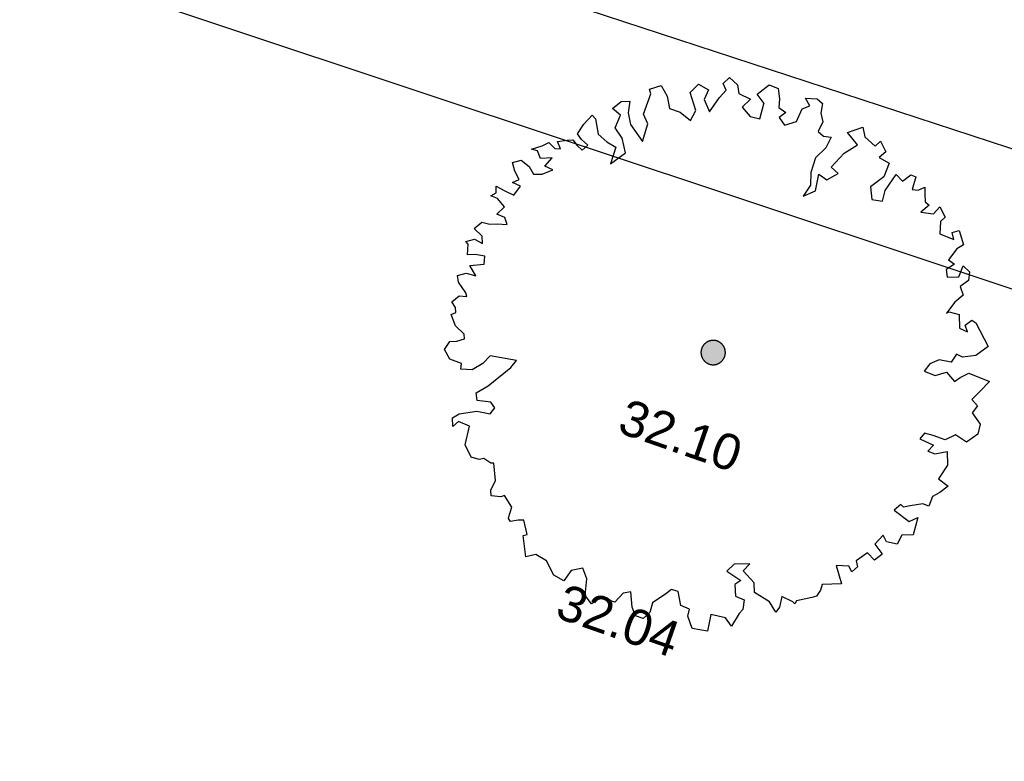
# Model space of a CAD drawing. Header units: metres. Extents: x -5203299 to 2078834, y 245743 to 5817682.
# Tile 774 of 1056: x 366517.45 to 366527.39, y 5814011.99 to 5814019.48. Entities that reach past the tile are written whole.
import ezdxf

# ---------------------------------------------------------------- set-up
doc = ezdxf.new("R2010")
doc.units = ezdxf.units.M
doc.header["$LTSCALE"] = 0.5
doc.layers.add('30 -34 Innenwände- 4 Türen_Fenster', color=7, linetype='Continuous', lineweight=15, true_color=0x9955ff)
doc.layers.add('99.04_Ausf Ketziner Str-S-Markierung-Hilfslinien', color=6, linetype='Continuous', lineweight=25, true_color=0xff00ff)
for name, color, linetype, lineweight in [('99.02_Vermesserplan-Höhe SWP', 7, 'Continuous', 18), ('CS_XREF_Straßenpl-Bäume', 7, 'Continuous', 25), ('Keine', 7, 'Continuous', 9)]:
    doc.layers.add(name, color=color, linetype=linetype, lineweight=lineweight)
doc.styles.add('Arial', font='arial.ttf')

# ---------------------------------------------------------------- blocks, each defined once
blk = doc.blocks.new('Gruppe-22')
at = {"layer": 'CS_XREF_Straßenpl-Bäume', "linetype": 'Continuous', "lineweight": 0}
blk.add_hatch(color=7, dxfattribs=at).paths.add_polyline_path([(366524.5607, 5814016.0658), (366524.5552, 5814016.0551), (366524.5486, 5814016.0449), (366524.5411, 5814016.0355), (366524.5327, 5814016.0268), (366524.5235, 5814016.0189), (366524.5136, 5814016.012), (366524.5031, 5814016.0062), (366524.492, 5814016.0013), (366524.4805, 5814015.9976), (366524.4687, 5814015.9951), (366524.4567, 5814015.9937), (366524.4446, 5814015.9935), (366524.4326, 5814015.9944), (366524.4207, 5814015.9966), (366524.409, 5814015.9999), (366524.3978, 5814016.0043), (366524.3871, 5814016.0098), (366524.3769, 5814016.0163), (366524.3674, 5814016.0238), (366524.3587, 5814016.0322), (366524.3509, 5814016.0414), (366524.344, 5814016.0514), (366524.3381, 5814016.0619), (366524.3333, 5814016.073), (366524.3296, 5814016.0845), (366524.327, 5814016.0963), (366524.3256, 5814016.1083), (366524.3254, 5814016.1204), (366524.3264, 5814016.1324), (366524.3285, 5814016.1443), (366524.3318, 5814016.1559), (366524.3363, 5814016.1672), (366524.3418, 5814016.1779), (366524.3483, 5814016.1881), (366524.3558, 5814016.1976), (366524.3642, 5814016.2063), (366524.3734, 5814016.2141), (366524.3833, 5814016.221), (366524.3939, 5814016.2269), (366524.405, 5814016.2317), (366524.4165, 5814016.2354), (366524.4283, 5814016.238), (366524.4403, 5814016.2393), (366524.4523, 5814016.2396), (366524.4644, 5814016.2386), (366524.4763, 5814016.2364), (366524.4879, 5814016.2331), (366524.4991, 5814016.2287), (366524.5099, 5814016.2232), (366524.5201, 5814016.2167), (366524.5295, 5814016.2092), (366524.5382, 5814016.2008), (366524.546, 5814016.1916), (366524.5529, 5814016.1817), (366524.5588, 5814016.1711), (366524.5636, 5814016.16), (366524.5673, 5814016.1485), (366524.5699, 5814016.1367), (366524.5713, 5814016.1247), (366524.5715, 5814016.1126), (366524.5706, 5814016.1006), (366524.5684, 5814016.0887), (366524.5651, 5814016.0771)])
at = {"layer": 'CS_XREF_Straßenpl-Bäume'}
for p, q in [((366524.5478, 5814018.8315), (366524.6136, 5814018.8931)), ((366524.6136, 5814018.8931), (366524.6926, 5814018.8166)), ((366523.8053, 5814018.7752), (366523.923, 5814018.8103)), ((366523.8183, 5814018.7275), (366523.8053, 5814018.7752)), ((366523.923, 5814018.8103), (366523.9832, 5814018.7048)), ((366524.2169, 5814018.741), (366524.3018, 5814018.8231)), ((366524.3018, 5814018.8231), (366524.4028, 5814018.7671)), ((366524.4028, 5814018.7671), (366524.358, 5814018.6694)), ((366524.5129, 5814018.6917), (366524.5784, 5814018.7646)), ((366524.5784, 5814018.7646), (366524.5478, 5814018.8315)), ((366524.6926, 5814018.8166), (366524.7069, 5814018.7294)), ((366524.8911, 5814018.7243), (366525.0153, 5814018.8162)), ((366525.0153, 5814018.8162), (366525.1042, 5814018.7824)), ((366525.1042, 5814018.7824), (366525.1191, 5814018.6754)), ((366523.746, 5814018.5214), (366523.8183, 5814018.7275)), ((366523.9832, 5814018.7048), (366524.0073, 5814018.5783)), ((366524.274, 5814018.5591), (366524.2169, 5814018.741)), ((366524.358, 5814018.6694), (366524.4104, 5814018.5439)), ((366524.4104, 5814018.5439), (366524.5129, 5814018.6917)), ((366524.7069, 5814018.7294), (366524.8248, 5814018.674)), ((366524.8248, 5814018.674), (366524.7399, 5814018.5919)), ((366524.965, 5814018.6306), (366524.8911, 5814018.7243)), ((366525.1191, 5814018.6754), (366525.1108, 5814018.5875)), ((366525.4243, 5814018.6066), (366525.3821, 5814018.6844)), ((366525.3821, 5814018.6844), (366525.4984, 5814018.677)), ((366525.4984, 5814018.677), (366525.5509, 5814018.6307)), ((366523.4327, 5814018.5787), (366523.5181, 5814018.6494)), ((366523.5114, 5814018.5134), (366523.4327, 5814018.5787)), ((366523.5181, 5814018.6494), (366523.6057, 5814018.6524)), ((366523.6057, 5814018.6524), (366523.5899, 5814018.5359)), ((366524.0073, 5814018.5783), (366524.1161, 5814018.5424)), ((366524.218, 5814018.4582), (366524.274, 5814018.5591)), ((366524.7399, 5814018.5919), (366524.8223, 5814018.4985)), ((366524.9194, 5814018.4735), (366524.9615, 5814018.6273)), ((366524.9615, 5814018.6273), (366524.965, 5814018.6306)), ((366525.1108, 5814018.5875), (366525.1832, 5814018.539)), ((366525.2911, 5814018.4465), (366525.3461, 5814018.5756)), ((366525.3461, 5814018.5756), (366525.4243, 5814018.6066)), ((366525.5509, 5814018.6307), (366525.5344, 5814018.5311)), ((366523.1437, 5814018.4217), (366523.2284, 5814018.5123)), ((366523.2284, 5814018.5123), (366523.2608, 5814018.4738)), ((366523.2608, 5814018.4738), (366523.2859, 5814018.3191)), ((366523.4591, 5814018.3843), (366523.5114, 5814018.5134)), ((366523.5899, 5814018.5359), (366523.6137, 5814018.4179)), ((366523.789, 5814018.4238), (366523.746, 5814018.5214)), ((366524.1161, 5814018.5424), (366524.218, 5814018.4582)), ((366524.8223, 5814018.4985), (366524.9194, 5814018.4735)), ((366525.1832, 5814018.539), (366525.1142, 5814018.4886)), ((366525.1142, 5814018.4886), (366525.1677, 5814018.4112)), ((366525.5344, 5814018.5311), (366525.5572, 5814018.4442)), ((366523.0791, 5814018.3234), (366523.1437, 5814018.4217)), ((366523.5306, 5814018.2793), (366523.4591, 5814018.3843)), ((366523.6137, 5814018.4179), (366523.7355, 5814018.2466)), ((366523.7355, 5814018.2466), (366523.789, 5814018.4238)), ((366525.1677, 5814018.4112), (366525.2911, 5814018.4465)), ((366525.5572, 5814018.4442), (366525.5096, 5814018.3464)), ((366525.8042, 5814018.3365), (366525.9581, 5814018.3899)), ((366525.9581, 5814018.3899), (366525.9811, 5814018.2944)), ((366522.878, 5814018.2458), (366522.9737, 5814018.2604)), ((366522.9737, 5814018.2604), (366523.0331, 5814018.2624)), ((366523.0331, 5814018.2624), (366523.0747, 5814018.2044)), ((366523.1207, 5814018.2654), (366523.0791, 5814018.3234)), ((366523.1821, 5814018.208), (366523.1207, 5814018.2654)), ((366523.2859, 5814018.3191), (366523.3762, 5814018.2429)), ((366523.5639, 5814018.1333), (366523.5306, 5814018.2793)), ((366525.5096, 5814018.3464), (366525.5621, 5814018.3)), ((366525.5621, 5814018.3), (366525.6388, 5814018.2913)), ((366525.6388, 5814018.2913), (366525.5859, 5814018.182)), ((366525.9047, 5814018.2126), (366525.8042, 5814018.3365)), ((366525.9811, 5814018.2944), (366526.0835, 5814018.1989)), ((366522.6145, 5814018.169), (366522.7209, 5814018.2037)), ((366522.6746, 5814018.1512), (366522.6145, 5814018.169)), ((366522.7209, 5814018.2037), (366522.7906, 5814018.2344)), ((366522.7906, 5814018.2344), (366522.8492, 5814018.1769)), ((366522.8492, 5814018.1769), (366522.9088, 5814018.1705)), ((366522.9088, 5814018.1705), (366522.878, 5814018.2458)), ((366523.0747, 5814018.2044), (366523.1244, 5814018.158)), ((366523.1244, 5814018.158), (366523.1821, 5814018.208)), ((366523.3762, 5814018.2429), (366523.4658, 5814018.1894)), ((366523.4658, 5814018.1894), (366523.412, 5814018.0206)), ((366525.5859, 5814018.182), (366525.4817, 5814018.0823)), ((366525.7717, 5814018.1289), (366525.9047, 5814018.2126)), ((366526.0835, 5814018.1989), (366526.1384, 5814018.2489)), ((366526.1384, 5814018.2489), (366526.1929, 5814018.1432)), ((366522.4238, 5814018.0352), (366522.5107, 5814018.058)), ((366522.5107, 5814018.058), (366522.5922, 5814017.9928)), ((366522.7054, 5814018.0759), (366522.6746, 5814018.1512)), ((366522.8242, 5814018.0799), (366522.7054, 5814018.0759)), ((366522.7477, 5814017.9981), (366522.8242, 5814018.0799)), ((366523.412, 5814018.0206), (366523.5639, 5814018.1333)), ((366525.4817, 5814018.0823), (366525.4358, 5814017.9336)), ((366525.6406, 5814017.9887), (366525.7717, 5814018.1289)), ((366526.1929, 5814018.1432), (366526.1241, 5814018.0843)), ((366526.1241, 5814018.0843), (366526.2251, 5814018.0283)), ((366522.4465, 5814017.9483), (366522.4238, 5814018.0352)), ((366522.5922, 5814017.9928), (366522.6345, 5814017.915)), ((366522.7221, 5814017.918), (366522.8282, 5814017.9612)), ((366522.8282, 5814017.9612), (366522.7477, 5814017.9981)), ((366525.7107, 5814017.9232), (366525.6406, 5814017.9887)), ((366526.2251, 5814018.0283), (366526.1703, 5814017.8906)), ((366522.4222, 5814017.8314), (366522.4891, 5814017.862)), ((366522.4891, 5814017.862), (366522.4465, 5814017.9483)), ((366522.6345, 5814017.915), (366522.7221, 5814017.918)), ((366525.4358, 5814017.9336), (366525.4317, 5814017.8062)), ((366525.4817, 5814017.7485), (366525.5156, 5814017.9165)), ((366525.5156, 5814017.9165), (366525.5968, 5814017.8599)), ((366525.5968, 5814017.8599), (366525.7107, 5814017.9232)), ((366526.1703, 5814017.8906), (366526.038, 5814017.7871)), ((366526.1863, 5814017.7526), (366526.2969, 5814017.9147)), ((366526.2969, 5814017.9147), (366526.3586, 5814017.8461)), ((366526.3586, 5814017.8461), (366526.4443, 5814017.9084)), ((366526.4443, 5814017.9084), (366526.493, 5814017.8903)), ((366526.493, 5814017.8903), (366526.4577, 5814017.7618)), ((366522.2588, 5814017.7269), (366522.2564, 5814017.7947)), ((366522.2564, 5814017.7947), (366522.3457, 5814017.7496)), ((366522.5027, 5814017.7946), (366522.4222, 5814017.8314)), ((366522.435, 5814017.7046), (366522.5027, 5814017.7946)), ((366525.4317, 5814017.8062), (366525.3561, 5814017.6961)), ((366526.038, 5814017.7871), (366526.0508, 5814017.6603)), ((366526.4577, 5814017.7618), (366526.5174, 5814017.7553)), ((366526.5174, 5814017.7553), (366526.5843, 5814017.7859)), ((366526.5843, 5814017.7859), (366526.5866, 5814017.718)), ((366522.2032, 5814017.6967), (366522.2588, 5814017.7269)), ((366522.272, 5814017.6708), (366522.2032, 5814017.6967)), ((366522.3428, 5814017.5854), (366522.272, 5814017.6708)), ((366522.3457, 5814017.7496), (366522.435, 5814017.7046)), ((366525.3561, 5814017.6961), (366525.4817, 5814017.7485)), ((366526.0508, 5814017.6603), (366526.1589, 5814017.6441)), ((366526.1589, 5814017.6441), (366526.1863, 5814017.7526)), ((366526.5866, 5814017.718), (366526.5893, 5814017.6389)), ((366522.266, 5814017.5121), (366522.3428, 5814017.5854)), ((366526.6301, 5814017.6035), (366526.5447, 5814017.5327)), ((366526.5893, 5814017.6389), (366526.6301, 5814017.6035)), ((366526.6726, 5814017.5173), (366526.7382, 5814017.5874)), ((366526.7382, 5814017.5874), (366526.7899, 5814017.4816)), ((366522.3464, 5814017.4781), (366522.266, 5814017.5121)), ((366522.3686, 5814017.4081), (366522.3464, 5814017.4781)), ((366526.5447, 5814017.5327), (366526.6726, 5814017.5173)), ((366526.7899, 5814017.4816), (366526.7432, 5814017.4404)), ((366522.036, 5814017.3685), (366522.1131, 5814017.4305)), ((366522.1178, 5814017.2921), (366522.036, 5814017.3685)), ((366522.1131, 5814017.4305), (366522.193, 5814017.4134)), ((366522.193, 5814017.4134), (366522.2693, 5814017.416)), ((366522.2693, 5814017.416), (366522.3686, 5814017.4081)), ((366526.7432, 5814017.4404), (366526.7362, 5814017.3129)), ((366522.1204, 5814017.2158), (366522.1178, 5814017.2921)), ((366526.7362, 5814017.3129), (366526.8767, 5814017.2582)), ((366526.863, 5814017.3285), (366526.9331, 5814017.3479)), ((366526.8767, 5814017.2582), (366526.863, 5814017.3285)), ((366526.9331, 5814017.3479), (366526.9747, 5814017.205)), ((366521.9527, 5814017.2384), (366522.0396, 5814017.2611)), ((366521.9734, 5814017.2108), (366521.9527, 5814017.2384)), ((366521.9686, 5814017.1031), (366521.9734, 5814017.2108)), ((366522.0396, 5814017.2611), (366522.1204, 5814017.2158)), ((366526.9082, 5814017.1631), (366526.8242, 5814017.0528)), ((366526.9747, 5814017.205), (366526.9082, 5814017.1631)), ((366522.0449, 5814017.1057), (366521.9686, 5814017.1031)), ((366522.1445, 5814017.0893), (366522.0449, 5814017.1057)), ((366522.1359, 5814017.0098), (366522.1445, 5814017.0893)), ((366521.992, 5814016.9964), (366522.1359, 5814017.0098)), ((366522.0522, 5814016.8909), (366521.992, 5814016.9964)), ((366526.8852, 5814017.0067), (366526.7993, 5814016.9529)), ((366526.8242, 5814017.0528), (366526.8852, 5814017.0067)), ((366526.9291, 5814016.8809), (366526.9735, 5814016.9899)), ((366526.9735, 5814016.9899), (366527.0349, 5814016.9326)), ((366521.8681, 5814016.8932), (366521.9551, 5814016.9159)), ((366521.8789, 5814016.8257), (366521.8681, 5814016.8932)), ((366521.9551, 5814016.9159), (366522.0522, 5814016.8909)), ((366526.7993, 5814016.9529), (366526.8104, 5814016.8769)), ((366526.8104, 5814016.8769), (366526.9291, 5814016.8809)), ((366527.0349, 5814016.9326), (366527.0266, 5814016.8446)), ((366521.9504, 5814016.7206), (366521.8789, 5814016.8257)), ((366527.0266, 5814016.8446), (366526.941, 5814016.7823)), ((366526.941, 5814016.7823), (366526.9722, 5814016.6956)), ((366521.8092, 5814016.6281), (366521.8835, 5814016.69)), ((366521.8835, 5814016.69), (366521.9631, 5814016.6814)), ((366521.9631, 5814016.6814), (366521.9504, 5814016.7206)), ((366526.9722, 5814016.6956), (366526.8869, 5814016.6249)), ((366521.848, 5814016.57), (366521.8092, 5814016.6281)), ((366521.8496, 5814016.5219), (366521.848, 5814016.57)), ((366526.8869, 5814016.6249), (366526.8029, 5814016.5145)), ((366521.8022, 5814016.5005), (366521.8496, 5814016.5219)), ((366521.8457, 5814016.386), (366521.8022, 5814016.5005)), ((366526.8029, 5814016.5145), (366526.8306, 5814016.5269)), ((366526.8306, 5814016.5269), (366526.9307, 5814016.499)), ((366526.9307, 5814016.499), (366526.9353, 5814016.3634)), ((366521.9363, 5814016.3014), (366521.8457, 5814016.386)), ((366526.9938, 5814016.3937), (366527.06, 5814016.444)), ((366527.0158, 5814016.3265), (366526.9938, 5814016.3937)), ((366527.06, 5814016.444), (366527.1005, 5814016.4171)), ((366527.1005, 5814016.4171), (366527.2247, 5814016.178)), ((366521.938, 5814016.2533), (366521.9363, 5814016.3014)), ((366526.9353, 5814016.3634), (366527.0158, 5814016.3265)), ((366521.7378, 5814016.1475), (366521.7916, 5814016.2286)), ((366521.7916, 5814016.2286), (366521.8595, 5814016.2309)), ((366521.8595, 5814016.2309), (366521.938, 5814016.2533)), ((366527.2247, 5814016.178), (366527.1004, 5814016.0861)), ((366521.7892, 5814016.0503), (366521.7378, 5814016.1475)), ((366522.1984, 5814016.0839), (366522.1218, 5814016.005)), ((366522.4633, 5814016.0363), (366522.1984, 5814016.0839)), ((366526.9047, 5814016.0992), (366526.8508, 5814016.0182)), ((366526.9651, 5814016.0702), (366526.9047, 5814016.0992)), ((366527.1004, 5814016.0861), (366526.9651, 5814016.0702)), ((366521.9067, 5814016.0061), (366521.7892, 5814016.0503)), ((366521.9001, 5814015.9493), (366521.9067, 5814016.0061)), ((366522.1218, 5814016.005), (366522.0164, 5814015.942)), ((366522.4062, 5814015.9665), (366522.4633, 5814016.0363)), ((366526.6363, 5814016.0024), (366526.5793, 5814015.9298)), ((366526.7311, 5814016.0424), (366526.6363, 5814016.0024)), ((366526.8508, 5814016.0182), (366526.7311, 5814016.0424)), ((366522.0164, 5814015.942), (366521.9001, 5814015.9493)), ((366522.1776, 5814015.7805), (366522.4062, 5814015.9665)), ((366526.5793, 5814015.9298), (366526.6883, 5814015.8854)), ((366526.6883, 5814015.8854), (366526.8033, 5814015.9176)), ((366526.8033, 5814015.9176), (366526.8857, 5814015.8242)), ((366526.9437, 5814015.8657), (366527.03, 5814015.9083)), ((366527.03, 5814015.9083), (366527.2366, 5814015.8248)), ((366522.0555, 5814015.7085), (366522.1776, 5814015.7805)), ((366526.8857, 5814015.8242), (366526.9437, 5814015.8657)), ((366527.2366, 5814015.8248), (366527.1438, 5814015.7254)), ((366522.0666, 5814015.6325), (366522.0555, 5814015.7085)), ((366527.1438, 5814015.7254), (366527.0588, 5814015.6433)), ((366522.2029, 5814015.6173), (366522.0666, 5814015.6325)), ((366522.2445, 5814015.5593), (366522.2029, 5814015.6173)), ((366527.0588, 5814015.6433), (366527.1177, 5814015.5774)), ((366527.1177, 5814015.5774), (366527.0634, 5814015.5077)), ((366521.8178, 5814015.4571), (366521.8843, 5814015.499)), ((366521.8843, 5814015.499), (366522.0617, 5814015.5248)), ((366522.0617, 5814015.5248), (366522.1985, 5814015.4983)), ((366522.1985, 5814015.4983), (366522.2445, 5814015.5593)), ((366527.0634, 5814015.5077), (366527.1437, 5814015.3944)), ((366521.8207, 5814015.3695), (366521.8178, 5814015.4571)), ((366521.8785, 5814015.4196), (366521.8207, 5814015.3695)), ((366521.9875, 5814015.3752), (366521.8785, 5814015.4196)), ((366521.9458, 5814015.187), (366521.9875, 5814015.3752)), ((366527.1437, 5814015.3944), (366527.1188, 5814015.2945)), ((366526.5807, 5814015.3046), (366526.5345, 5814015.2464)), ((366526.6693, 5814015.2793), (366526.5807, 5814015.3046)), ((366526.7896, 5814015.2353), (366526.6693, 5814015.2793)), ((366526.8954, 5814015.287), (366526.7896, 5814015.2353)), ((366527.0055, 5814015.2115), (366526.8954, 5814015.287)), ((366527.1188, 5814015.2945), (366527.0055, 5814015.2115)), ((366522.0067, 5814015.0618), (366521.9458, 5814015.187)), ((366526.5345, 5814015.2464), (366526.6725, 5814015.1832)), ((366526.6725, 5814015.1832), (366526.6152, 5814015.1219)), ((366526.6152, 5814015.1219), (366526.6869, 5814015.0932)), ((366526.6869, 5814015.0932), (366526.8106, 5814015.1172)), ((366526.8106, 5814015.1172), (366526.8152, 5814014.9815)), ((366522.0868, 5814015.0362), (366522.0067, 5814015.0618)), ((366522.1345, 5814015.0463), (366522.0868, 5814015.0362)), ((366522.204, 5814015.0006), (366522.1345, 5814015.0463)), ((366522.2351, 5814015.0016), (366522.204, 5814015.0006)), ((366522.2495, 5814014.8267), (366522.2351, 5814015.0016)), ((366526.8152, 5814014.9815), (366526.7237, 5814014.8426)), ((366522.2047, 5814014.729), (366522.2495, 5814014.8267)), ((366526.7237, 5814014.8426), (366526.8225, 5814014.7668)), ((366522.2068, 5814014.6697), (366522.2047, 5814014.729)), ((366526.7369, 5814014.7044), (366526.6618, 5814014.6651)), ((366526.8225, 5814014.7668), (366526.7369, 5814014.7044)), ((366522.3061, 5814014.6617), (366522.2068, 5814014.6697)), ((366522.3425, 5814014.6743), (366522.3061, 5814014.6617)), ((366522.4143, 5814014.5579), (366522.3425, 5814014.6743)), ((366526.3419, 5814014.5835), (366526.276, 5814014.5247)), ((366526.3711, 5814014.5562), (366526.3419, 5814014.5835)), ((366526.5652, 5814014.5911), (366526.4386, 5814014.5698)), ((366526.6256, 5814014.5649), (366526.5652, 5814014.5911)), ((366526.6618, 5814014.6651), (366526.6256, 5814014.5649)), ((366522.3812, 5814014.4492), (366522.4143, 5814014.5579)), ((366526.276, 5814014.5247), (366526.427, 5814014.411)), ((366526.4386, 5814014.5698), (366526.3711, 5814014.5562)), ((366522.3815, 5814014.4408), (366522.3812, 5814014.4492)), ((366522.4023, 5814014.4132), (366522.3815, 5814014.4408)), ((366522.4783, 5814014.4242), (366522.4023, 5814014.4132)), ((366522.5377, 5814014.4263), (366522.4783, 5814014.4242)), ((366522.5709, 5814014.2803), (366522.5377, 5814014.4263)), ((366526.427, 5814014.411), (366526.5133, 5814014.4536)), ((366526.5133, 5814014.4536), (366526.4684, 5814014.2766)), ((366522.5316, 5814014.2704), (366522.5709, 5814014.2803)), ((366522.5587, 5814014.0564), (366522.5316, 5814014.2704)), ((366526.1656, 5814014.2748), (366526.0809, 5814014.1843)), ((366526.0809, 5814014.1843), (366526.152, 5814014.0905)), ((366526.199, 5814014.2081), (366526.1656, 5814014.2748)), ((366526.3074, 5814014.1835), (366526.199, 5814014.2081)), ((366526.3524, 5814014.2727), (366526.3074, 5814014.1835)), ((366526.4684, 5814014.2766), (366526.3524, 5814014.2727)), ((366526.0075, 5814014.0941), (366525.8914, 5814014.0138)), ((366526.078, 5814014.0201), (366526.0075, 5814014.0941)), ((366526.152, 5814014.0905), (366526.1524, 5814014.0792)), ((366522.657, 5814014.0795), (366522.5587, 5814014.0564)), ((366522.7667, 5814014.0153), (366522.657, 5814014.0795)), ((366522.8395, 5814013.8707), (366522.7667, 5814014.0153)), ((366524.8197, 5814013.9859), (366524.6613, 5814013.9805)), ((366524.7513, 5814013.9157), (366524.8197, 5814013.9859)), ((366525.8914, 5814014.0138), (366525.9047, 5814013.9548)), ((366526.1524, 5814014.0792), (366526.078, 5814014.0201)), ((366523.0135, 5814013.9162), (366522.9405, 5814013.8147)), ((366523.1315, 5814013.94), (366523.0135, 5814013.9162)), ((366523.1719, 5814013.8338), (366523.1315, 5814013.94)), ((366524.6613, 5814013.9805), (366524.5873, 5814013.9101)), ((366524.5873, 5814013.9101), (366524.7264, 5814013.8158)), ((366524.863, 5814013.7922), (366524.7513, 5814013.9157)), ((366525.8168, 5814013.9603), (366525.6892, 5814013.9673)), ((366525.6892, 5814013.9673), (366525.7436, 5814013.7824)), ((366525.847, 5814013.9047), (366525.8168, 5814013.9603)), ((366525.9047, 5814013.9548), (366525.847, 5814013.9047)), ((366522.9405, 5814013.8147), (366522.8395, 5814013.8707)), ((366523.1578, 5814013.6664), (366523.1719, 5814013.8338)), ((366524.7264, 5814013.8158), (366524.6682, 5814013.7771)), ((366524.8663, 5814013.6961), (366524.863, 5814013.7922)), ((366525.7436, 5814013.7824), (366525.6475, 5814013.7792)), ((366523.5391, 5814013.6879), (366523.4545, 5814013.5973)), ((366523.6179, 5814013.7019), (366523.5391, 5814013.6879)), ((366523.6317, 5814013.5467), (366523.6179, 5814013.7019)), ((366524.0276, 5814013.7242), (366523.9695, 5814013.6826)), ((366524.0961, 5814013.7067), (366524.0276, 5814013.7242)), ((366524.1208, 5814013.5633), (366524.0961, 5814013.7067)), ((366524.6682, 5814013.7771), (366524.6723, 5814013.6584)), ((366525.0166, 5814013.6022), (366524.8663, 5814013.6961)), ((366525.5306, 5814013.7186), (366525.4931, 5814013.6579)), ((366525.5485, 5814013.7758), (366525.5306, 5814013.7186)), ((366525.6475, 5814013.7792), (366525.5485, 5814013.7758)), ((366523.2201, 5814013.5809), (366523.1578, 5814013.6664)), ((366523.3171, 5814013.6436), (366523.2201, 5814013.5809)), ((366523.4545, 5814013.5973), (366523.3171, 5814013.6436)), ((366523.8368, 5814013.5904), (366523.809, 5814013.4933)), ((366523.9695, 5814013.6826), (366523.8368, 5814013.5904)), ((366524.6723, 5814013.6584), (366524.7612, 5814013.6218)), ((366524.7612, 5814013.6218), (366524.7475, 5814013.5251)), ((366525.0796, 5814013.4968), (366525.0166, 5814013.6022)), ((366525.1422, 5814013.6545), (366525.1176, 5814013.5462)), ((366525.2516, 5814013.6016), (366525.1422, 5814013.6545)), ((366525.272, 5814013.5825), (366525.2516, 5814013.6016)), ((366525.2909, 5814013.6115), (366525.272, 5814013.5825)), ((366525.4454, 5814013.645), (366525.2909, 5814013.6115)), ((366525.4931, 5814013.6579), (366525.4454, 5814013.645)), ((366523.6629, 5814013.4601), (366523.6317, 5814013.5467)), ((366523.809, 5814013.4933), (366523.7431, 5814013.4317)), ((366524.2097, 5814013.5267), (366524.1208, 5814013.5633)), ((366524.1922, 5814013.4582), (366524.2097, 5814013.5267)), ((366524.7093, 5814013.4842), (366524.6345, 5814013.3544)), ((366524.7475, 5814013.5251), (366524.7093, 5814013.4842)), ((366525.1176, 5814013.5462), (366525.0796, 5814013.4968)), ((366523.7431, 5814013.4317), (366523.6629, 5814013.4601)), ((366524.2361, 5814013.3324), (366524.1922, 5814013.4582)), ((366524.4266, 5814013.4746), (366524.3927, 5814013.3066)), ((366524.5721, 5814013.44), (366524.4266, 5814013.4746)), ((366524.6345, 5814013.3544), (366524.5721, 5814013.44)), ((366524.3927, 5814013.3066), (366524.2361, 5814013.3324))]:
    blk.add_line(p, q, dxfattribs=at)
blk.add_open_spline([(366524.326, 5814016.1043), (366524.3227, 5814016.1371), (366524.3498, 5814016.1972), (366524.4034, 5814016.2357), (366524.4691, 5814016.2423), (366524.5292, 5814016.2151), (366524.5677, 5814016.1616), (366524.5743, 5814016.0959), (366524.5471, 5814016.0358), (366524.4935, 5814015.9973), (366524.4279, 5814015.9907), (366524.3677, 5814016.0179), (366524.3292, 5814016.0715), (366524.326, 5814016.1043)], degree=2, dxfattribs=at)
blk = doc.blocks.new('_25-01-10_187 KRA_CS_LP4_Außenanlagenplan (3D)')
at = {"layer": 'CS_XREF_Straßenpl-Bäume'}
blk.add_blockref('Gruppe-22', (0, 0), dxfattribs=at)
blk = doc.blocks.new('_23-07-06_Massenplan_TB_Weiterführende Schule (3D)')
at = {"layer": '99.04_Ausf Ketziner Str-S-Markierung-Hilfslinien', "flags": 128}
blk.add_lwpolyline([(-276.0908, -120.897), (-268.9752, -122.758), (-268.9752, -122.758, -0.010899), (-254.2952, -126.9414), (-254.2952, -126.9414), (-254.2952, -126.9414, 0.010899), (-243.8231, -129.9256), (-243.8231, -129.9256), (-239.6797, -131.0093, -0.015174), (-222.4084, -136.0912), (-56.3193, -190.4881)], format="xyb", dxfattribs=at)
blk.add_lwpolyline([(-96.1503, -178.7018), (-45.0368, -195.6994)], dxfattribs=at)
at = {"layer": '99.02_Vermesserplan-Höhe SWP', "color": 7, "char_height": 0.36, "attachment_point": 1, "rotation": 340.80084, "line_spacing_factor": 0.251004, "style": 'Arial'}
for s, insert in [('32.10', (-69.2179, -190.0508)), ('32.04', (-69.8466, -191.9177))]:
    blk.add_mtext(s, dxfattribs=dict(at, insert=insert))

msp = doc.modelspace()

# ---------------------------------------------------------------- block references
at = {"layer": '30 -34 Innenwände- 4 Türen_Fenster', "color": 1}
msp.add_blockref('_25-01-10_187 KRA_CS_LP4_Außenanlagenplan (3D)', (0, 0), dxfattribs=at)

# ---------------------------------------------------------------- next in the draw order: block references
at = {"layer": 'Keine', "color": 1}
msp.add_blockref('_23-07-06_Massenplan_TB_Weiterführende Schule (3D)', (366592.8035, 5814205.7079), dxfattribs=at)

doc.saveas('drawing.dxf')
